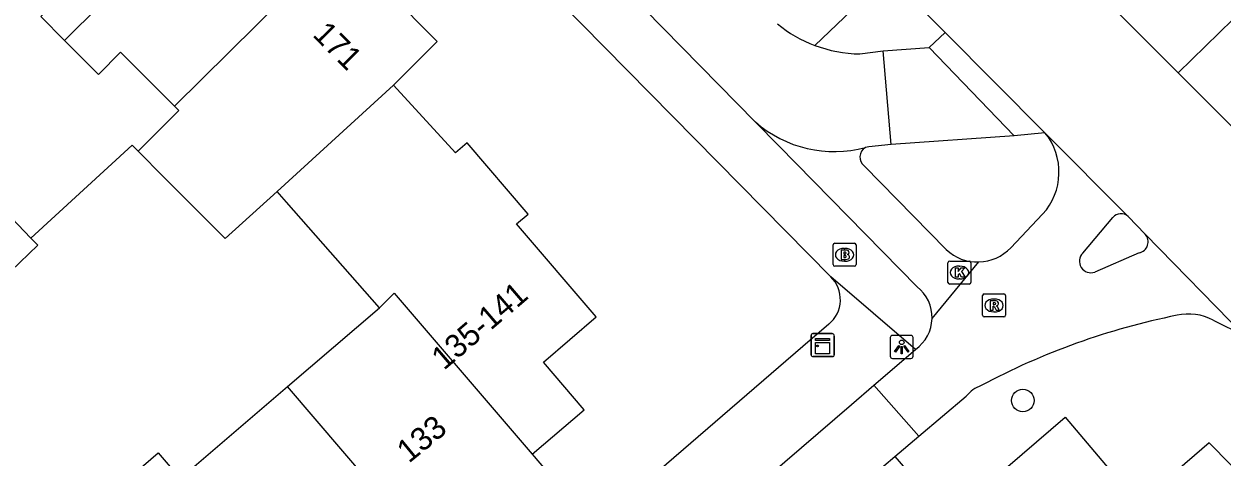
# Model space of a CAD drawing. Extents: x 158474 to 159560, y 388525 to 389605.
# Drawn here: x 159142.6 to 159194.7, y 389079.1 to 389097.9 of the extents above; entities that cross this region are included whole.
import ezdxf

# ---------------------------------------------------------------- set-up
doc = ezdxf.new("R2010")
doc.units = 0
for name, color, linetype in [('IMGEO_Boom', 7, 'Continuous'), ('IMGEO_Brandkraan', 7, 'Continuous'), ('IMGEO_Fietspad_gesloten', 7, 'Continuous'), ('IMGEO_Fietspad_open', 7, 'Continuous'), ('IMGEO_Kast', 7, 'Continuous'), ('IMGEO_Kolk', 7, 'Continuous'), ('IMGEO_Lichtpunt', 7, 'Continuous'), ('IMGEO_Pand', 7, 'Continuous'), ('IMGEO_Pand_nummerreeks', 7, 'Continuous'), ('IMGEO_Rijbaan_lokaal_gesloten', 7, 'Continuous'), ('IMGEO_Rijbaan_lokaal_open', 7, 'Continuous'), ('IMGEO_Rioolput', 7, 'Continuous'), ('IMGEO_Verkeerseiland_groen', 7, 'Continuous'), ('IMGEO_Voetpad_open', 7, 'Continuous')]:
    doc.layers.add(name, color=color, linetype=linetype)

msp = doc.modelspace()

# ---------------------------------------------------------------- linework, layer by layer
at = {"layer": 'IMGEO_Boom'}
msp.add_circle((159185.996, 389081.526), 0.489, dxfattribs=at)
at = {"layer": 'IMGEO_Brandkraan'}
for p, q in [((159177.751, 389087.433), (159177.751, 389088.285)), ((159177.826, 389088.359), (159178.678, 389088.359)), ((159178.239, 389088.139), (159178.264, 389088.139)), ((159178.752, 389088.285), (159178.752, 389087.433)), ((159178.262, 389087.579), (159178.237, 389087.579)), ((159178.678, 389087.359), (159177.826, 389087.359))]:
    msp.add_line(p, q, dxfattribs=at)
for points in [[(159177.751, 389087.433), (159177.751, 389088.285)], [(159177.826, 389088.359), (159178.678, 389088.359)], [(159178.099, 389088.059), (159178.099, 389087.659), (159178.312, 389087.659)], [(159178.33, 389088.059), (159178.099, 389088.059)], [(159178.278, 389087.978), (159178.224, 389087.978), (159178.224, 389087.902)], [(159178.752, 389088.285), (159178.752, 389087.433)], [(159178.224, 389087.902), (159178.277, 389087.902)], [(159178.286, 389087.826), (159178.224, 389087.826), (159178.224, 389087.745)], [(159178.224, 389087.745), (159178.286, 389087.745)], [(159178.678, 389087.359), (159177.826, 389087.359)]]:
    msp.add_lwpolyline(points, dxfattribs=at)
for centre, radius, start, end in [((159177.828, 389088.283), 0.0765, 91.552, 178.448), ((159177.828, 389088.283), 0.0765, 91.552, 178.448), ((159178.279, 389087.94), 0.0379, 267.8285, 90.9355), ((159178.334, 389087.914), 0.145, 59.4692, 91.5367), ((159178.359, 389087.961), 0.0922, 285.5137, 58.1501), ((159178.676, 389088.283), 0.0765, 1.552, 88.448), ((159178.676, 389088.283), 0.0765, 1.552, 88.448), ((159178.287, 389087.785), 0.0404, 269.8759, 90.5077), ((159178.318, 389087.91), 0.251, 268.6676, 293.5347), ((159178.364, 389087.769), 0.105, 301.3115, 78.989), ((159177.828, 389087.435), 0.0765, 181.552, 268.448), ((159177.828, 389087.435), 0.0765, 181.552, 268.448), ((159178.676, 389087.435), 0.0765, 271.552, 358.448), ((159178.676, 389087.435), 0.0765, 271.552, 358.448)]:
    msp.add_arc(centre, radius, start, end, dxfattribs=at)
for centre, major_axis, ratio, start_param, end_param in [((159178.238, 389087.859), (-0.387, 0.002), 0.722429, 4.712389, 7.853982), ((159178.263, 389087.859), (-0.39, 0.002), 0.717154, 1.570796, 4.712389)]:
    msp.add_ellipse(centre, major_axis=major_axis, ratio=ratio, start_param=start_param, end_param=end_param, dxfattribs=at)
at = {"layer": 'IMGEO_Fietspad_gesloten'}
for points in [[(159121.218, 389031.725), (159121.614, 389032.055), (159152.159, 389058.692), (159174.203, 389077.614), (159178.548, 389081.349), (159179.526, 389082.19)], [(159181.476, 389079.97), (159179.526, 389082.19)], [(159180.43, 389079.087), (159181.476, 389079.97)], [(159123.845, 389030.074), (159179.477, 389078.282), (159180.43, 389079.087)]]:
    msp.add_lwpolyline(points, dxfattribs=at)
at = {"layer": 'IMGEO_Fietspad_open'}
for points in [[(159196.313, 389099.263), (159192.745, 389095.765)], [(159174.38, 389093.632), (159175.395, 389092.597), (159181.406, 389086.467)], [(159179.106, 389091.729), (159182.671, 389088.089)], [(159185.474, 389088.166), (159186.861, 389089.619)], [(159188.611, 389087.93), (159189.905, 389089.485)], [(159182.054, 389085.089), (159184.088, 389087.546)], [(159191.053, 389087.94), (159189.127, 389087.105)], [(159194.264, 389085.01), (159195.613, 389084.357)], [(159179.526, 389082.19), (159181.337, 389083.746)], [(159181.476, 389079.97), (159183.537, 389081.71)]]:
    msp.add_lwpolyline(points, dxfattribs=at)
for centre, radius, start, end in [((159184.855, 389091.451), 2.717, 317.5822, 39.1898), ((159179.392, 389092.106), 0.473, 119.477, 232.8273), ((159190.262, 389089.163), 0.481, 48.5052, 137.9295), ((159190.951, 389088.422), 0.493, 281.9981, 42.4871), ((159184.032, 389089.519), 1.974, 226.4298, 271.6361), ((159184.034, 389089.526), 1.98, 271.5601, 316.6408), ((159188.959, 389087.574), 0.498, 134.378, 289.6703), ((159180.357, 389085.132), 1.698, 358.5438, 51.8264), ((159180.352, 389085.135), 1.703, 305.3493, 358.457), ((159198.792, 389054.89), 30.943, 101.356, 118.1487), ((159193.2, 389083.095), 2.191, 60.9291, 103.2106), ((159184.678, 389080.792), 1.464, 109.2866, 141.176)]:
    msp.add_arc(centre, radius, start, end, dxfattribs=at)
at = {"layer": 'IMGEO_Kast'}
for p, q in [((159176.799, 389083.507), (159176.799, 389084.348)), ((159176.799, 389084.348), (159176.799, 389083.507)), ((159176.874, 389084.432), (159177.715, 389084.432)), ((159177.715, 389084.432), (159176.874, 389084.432)), ((159177.799, 389084.357), (159177.799, 389083.516)), ((159177.799, 389083.516), (159177.799, 389084.357)), ((159177.724, 389083.432), (159176.883, 389083.432)), ((159176.883, 389083.432), (159177.724, 389083.432))]:
    msp.add_line(p, q, dxfattribs=at)
for points in [[(159176.994, 389084.222), (159177.594, 389084.222), (159177.594, 389084.137), (159176.994, 389084.137), (159176.994, 389084.222)], [(159176.994, 389084.047), (159177.594, 389084.047), (159177.594, 389083.558), (159176.994, 389083.558), (159176.994, 389084.047)]]:
    msp.add_lwpolyline(points, dxfattribs=at)
msp.add_circle((159177.078, 389083.896), 0.0377, dxfattribs=at)
for centre, start, end in [((159176.877, 389084.354), 92.4484, 184.2845), ((159176.877, 389084.354), 92.4484, 184.2845), ((159177.721, 389084.354), 2.4484, 94.2845), ((159177.721, 389084.354), 2.4484, 94.2845), ((159176.877, 389083.51), 182.4484, 274.2845), ((159176.877, 389083.51), 182.4484, 274.2845), ((159177.721, 389083.51), 272.4484, 4.2845), ((159177.721, 389083.51), 272.4484, 4.2845)]:
    msp.add_arc(centre, 0.0779, start, end, dxfattribs=at)
at = {"layer": 'IMGEO_Kolk'}
for p, q in [((159182.745, 389086.661), (159182.745, 389087.513)), ((159182.82, 389087.587), (159183.672, 389087.587)), ((159183.746, 389087.513), (159183.746, 389086.661)), ((159183.233, 389087.367), (159183.258, 389087.367)), ((159183.672, 389086.587), (159182.82, 389086.587)), ((159183.256, 389086.807), (159183.231, 389086.807))]:
    msp.add_line(p, q, dxfattribs=at)
for points in [[(159182.745, 389086.661), (159182.745, 389087.513)], [(159182.82, 389087.587), (159183.672, 389087.587)], [(159183.746, 389087.513), (159183.746, 389086.661)], [(159183.066, 389087.287), (159183.189, 389087.287), (159183.189, 389087.136), (159183.319, 389087.287), (159183.483, 389087.287), (159183.337, 389087.136), (159183.49, 389086.887), (159183.338, 389086.887), (159183.253, 389087.051), (159183.189, 389086.984), (159183.189, 389086.887), (159183.066, 389086.887), (159183.066, 389087.287)], [(159183.672, 389086.587), (159182.82, 389086.587)]]:
    msp.add_lwpolyline(points, dxfattribs=at)
for centre, start, end in [((159182.822, 389087.511), 91.552, 178.448), ((159182.822, 389087.511), 91.552, 178.448), ((159183.67, 389087.511), 1.552, 88.448), ((159183.67, 389087.511), 1.552, 88.448), ((159182.822, 389086.663), 181.552, 268.448), ((159182.822, 389086.663), 181.552, 268.448), ((159183.67, 389086.663), 271.552, 358.448), ((159183.67, 389086.663), 271.552, 358.448)]:
    msp.add_arc(centre, 0.0765, start, end, dxfattribs=at)
for centre, major_axis, ratio, start_param, end_param in [((159183.232, 389087.087), (-0.387, 0.002), 0.722429, 4.712389, 7.853982), ((159183.257, 389087.087), (-0.39, 0.002), 0.717154, 1.570796, 4.712389)]:
    msp.add_ellipse(centre, major_axis=major_axis, ratio=ratio, start_param=start_param, end_param=end_param, dxfattribs=at)
at = {"layer": 'IMGEO_Lichtpunt'}
for p, q in [((159181.139, 389084.351), (159180.331, 389084.351)), ((159181.139, 389084.351), (159180.331, 389084.351)), ((159180.237, 389084.256), (159180.237, 389083.449)), ((159180.237, 389084.256), (159180.237, 389083.449)), ((159181.233, 389083.449), (159181.233, 389084.256)), ((159181.233, 389083.449), (159181.233, 389084.256)), ((159180.331, 389083.355), (159181.139, 389083.355)), ((159180.331, 389083.355), (159181.139, 389083.355))]:
    msp.add_line(p, q, dxfattribs=at)
for points in [[(159180.611, 389083.92), (159180.65, 389083.892), (159180.462, 389083.63), (159180.424, 389083.657), (159180.611, 389083.92)], [(159180.713, 389083.872), (159180.76, 389083.872), (159180.76, 389083.55), (159180.713, 389083.55), (159180.713, 389083.872)], [(159180.823, 389083.892), (159180.861, 389083.919), (159181.048, 389083.657), (159181.009, 389083.629), (159180.823, 389083.892)]]:
    msp.add_lwpolyline(points, dxfattribs=at)
msp.add_circle((159180.736, 389084.054), 0.0994, dxfattribs=at)
for centre, start, end in [((159180.331, 389084.256), 90, 180), ((159180.331, 389084.256), 90, 180), ((159181.139, 389084.256), 0, 90), ((159181.139, 389084.256), 0, 90), ((159180.331, 389083.449), 180, 270), ((159180.331, 389083.449), 180, 270), ((159181.139, 389083.449), 270, 0), ((159181.139, 389083.449), 270, 360)]:
    msp.add_arc(centre, 0.0946, start, end, dxfattribs=at)
at = {"layer": 'IMGEO_Pand'}
for points in [[(159152.19, 389104.965), (159144.351, 389097.18)], [(159144.351, 389097.18), (159143.32, 389098.214), (159144.306, 389099.197), (159141.271, 389102.187)], [(159158.65, 389095.239), (159160.553, 389097.136), (159156.296, 389101.424), (159155.071, 389100.208)], [(159155.071, 389100.208), (159149.136, 389094.315)], [(159149.136, 389094.315), (159146.789, 389096.668), (159145.823, 389095.704), (159144.351, 389097.18)], [(159153.591, 389090.617), (159158.65, 389095.239)], [(159164.675, 389079.192), (159166.93, 389081.123), (159165.162, 389083.189), (159167.462, 389085.157), (159164.002, 389089.2), (159164.507, 389089.632), (159161.855, 389092.731), (159161.342, 389092.292), (159158.65, 389095.239)], [(159149.136, 389094.315), (159149.324, 389094.126), (159147.552, 389092.359)], [(159153.591, 389090.617), (159151.34, 389088.56), (159148.674, 389091.233), (159147.552, 389092.359)], [(159142.893, 389088.583), (159140.364, 389091.214)], [(159158.047, 389085.559), (159153.999, 389090.154), (159153.591, 389090.617)], [(159142.893, 389088.583), (159143.189, 389088.275), (159141.225, 389086.387), (159138.432, 389089.292)], [(159158.047, 389085.559), (159158.685, 389086.192), (159164.675, 389079.192)], [(159154.041, 389082.129), (159158.047, 389085.559)], [(159149.379, 389078.139), (159154.041, 389082.129)], [(159159.972, 389075.198), (159154.041, 389082.129)], [(159145.021, 389074.446), (159147.977, 389076.976), (159147.044, 389078.065), (159148.429, 389079.25), (159149.379, 389078.139)], [(159164.675, 389079.192), (159165.593, 389078.12), (159162.943, 389075.852), (159162.01, 389076.942), (159159.972, 389075.198)]]:
    msp.add_lwpolyline(points, dxfattribs=at)
at = {"layer": 'IMGEO_Rijbaan_lokaal_gesloten'}
for points in [[(159186.389, 389102.188), (159187.411, 389101.151), (159192.745, 389095.765)], [(159182.62, 389097.528), (159180.933, 389099.222)], [(159186.961, 389093.168), (159182.62, 389097.528)], [(159192.745, 389095.765), (159195.17, 389093.354)], [(159190.581, 389089.523), (159186.961, 389093.168)], [(159191.314, 389088.755), (159190.581, 389089.523)], [(159195.613, 389084.357), (159191.314, 389088.755)]]:
    msp.add_lwpolyline(points, dxfattribs=at)
at = {"layer": 'IMGEO_Rijbaan_lokaal_open'}
for points in [[(159174.38, 389093.632), (159167.969, 389100.171), (159150.959, 389117.398), (159134.612, 389133.995), (159118.407, 389137.736), (159094.003, 389129.262), (159070.965, 389121.125)], [(159179.933, 389096.72), (159181.927, 389096.866)], [(159181.927, 389096.866), (159185.621, 389093.028)], [(159178.913, 389096.593), (159179.933, 389096.72)], [(159180.274, 389092.648), (159179.933, 389096.72)], [(159180.274, 389092.648), (159179.304, 389092.558), (159179.159, 389092.517)], [(159185.621, 389093.028), (159180.274, 389092.648)]]:
    msp.add_lwpolyline(points, dxfattribs=at)
for centre, radius, start, end in [((159178.969, 389102.311), 5.714, 230.5551, 249.3692), ((159178.99, 389102.362), 5.77, 249.3553, 269.2322), ((159177.819, 389097.572), 5.229, 228.8836, 284.8506)]:
    msp.add_arc(centre, radius, start, end, dxfattribs=at)
at = {"layer": 'IMGEO_Rioolput'}
for p, q in [((159184.246, 389085.23), (159184.246, 389086.082)), ((159184.321, 389086.156), (159185.173, 389086.156)), ((159184.734, 389085.936), (159184.759, 389085.936)), ((159185.247, 389086.082), (159185.247, 389085.23)), ((159184.757, 389085.376), (159184.732, 389085.376)), ((159185.173, 389085.156), (159184.321, 389085.156))]:
    msp.add_line(p, q, dxfattribs=at)
for points in [[(159184.246, 389085.23), (159184.246, 389086.082)], [(159184.321, 389086.156), (159185.173, 389086.156)], [(159185.247, 389086.082), (159185.247, 389085.23)], [(159184.835, 389085.854), (159184.583, 389085.856), (159184.583, 389085.456)], [(159184.583, 389085.456), (159184.707, 389085.456), (159184.707, 389085.618), (159184.718, 389085.618)], [(159184.761, 389085.775), (159184.707, 389085.775), (159184.707, 389085.694)], [(159184.707, 389085.694), (159184.759, 389085.694)], [(159184.765, 389085.589), (159184.836, 389085.456), (159184.976, 389085.456), (159184.911, 389085.582)], [(159185.173, 389085.156), (159184.321, 389085.156)]]:
    msp.add_lwpolyline(points, dxfattribs=at)
for centre, radius, start, end in [((159184.323, 389086.08), 0.0765, 91.552, 178.448), ((159184.323, 389086.08), 0.0765, 91.552, 178.448), ((159185.171, 389086.08), 0.0765, 1.552, 88.448), ((159185.171, 389086.08), 0.0765, 1.552, 88.448), ((159184.717, 389085.565), 0.0533, 26.0293, 88.6989), ((159184.743, 389085.883), 0.19, 274.7715, 282.9687), ((159184.767, 389085.679), 0.0964, 77.0061, 93.1865), ((159184.781, 389085.736), 0.0378, 276.6634, 79.6772), ((159184.834, 389085.744), 0.109, 350.3612, 89.416), ((159184.832, 389085.744), 0.112, 277.5842, 350.9817), ((159184.816, 389085.529), 0.108, 29.5134, 73.7905), ((159184.323, 389085.232), 0.0765, 181.552, 268.448), ((159184.323, 389085.232), 0.0765, 181.552, 268.448), ((159185.171, 389085.232), 0.0765, 271.552, 358.448), ((159185.171, 389085.232), 0.0765, 271.552, 358.448)]:
    msp.add_arc(centre, radius, start, end, dxfattribs=at)
for centre, major_axis, ratio, start_param, end_param in [((159184.733, 389085.656), (-0.387, 0.002), 0.722429, 4.712389, 7.853982), ((159184.758, 389085.656), (-0.39, 0.002), 0.717154, 1.570796, 4.712389)]:
    msp.add_ellipse(centre, major_axis=major_axis, ratio=ratio, start_param=start_param, end_param=end_param, dxfattribs=at)
at = {"layer": 'IMGEO_Verkeerseiland_groen'}
msp.add_lwpolyline([(159176.956, 389096.963), (159180.151, 389100.011)], dxfattribs=at)
at = {"layer": 'IMGEO_Voetpad_open'}
for points in [[(159177.649, 389086.904), (159133.378, 389131.853), (159118.514, 389135.277), (159071.701, 389118.918)], [(159181.927, 389096.866), (159182.62, 389097.528)], [(159186.961, 389093.168), (159185.621, 389093.028)], [(159147.552, 389092.359), (159147.291, 389092.621), (159142.893, 389088.583)], [(159181.337, 389083.746), (159177.649, 389086.904)], [(159177.566, 389084.843), (159176.445, 389083.875), (159120.451, 389035.544)], [(159182.754, 389076.416), (159187.84, 389080.797), (159191.028, 389077.034)], [(159209.102, 389064.431), (159194.101, 389079.676), (159191.028, 389077.034)], [(159180.43, 389079.087), (159182.297, 389076.941)]]:
    msp.add_lwpolyline(points, dxfattribs=at)
msp.add_arc((159176.691, 389085.91), 1.38, 309.3522, 46.0355, dxfattribs=at)

# ---------------------------------------------------------------- texts
at = {"layer": 'IMGEO_Pand_nummerreeks'}
for s, rotation, p in [('171', 314.8051, (159155.088, 389097.394)), ('135-141', 40.554, (159160.843, 389082.811)), ('133', 39.2871, (159159.317, 389078.772))]:
    msp.add_text(s, height=1, rotation=rotation, dxfattribs=at).set_placement(p)

doc.saveas('drawing.dxf')
